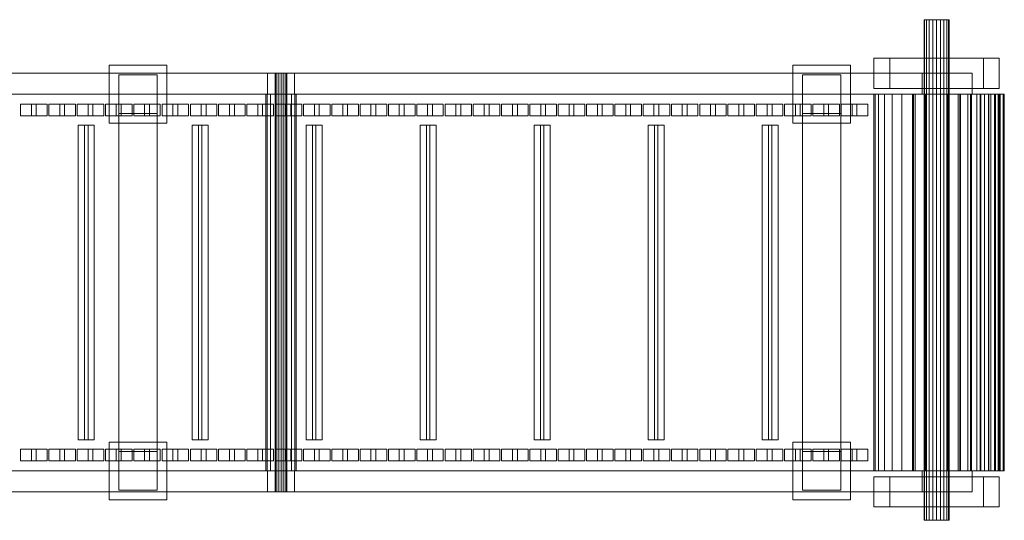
# Model space of a CAD drawing. Header units: millimetres. Extents: x -2233 to 65662, y -50530 to 6847.
# Tile 754 of 802: x 64121 to 65298, y -18284 to -17686. Entities that reach past the tile are written whole.
import ezdxf

# ---------------------------------------------------------------- set-up
doc = ezdxf.new("R2010")
doc.units = ezdxf.units.MM
doc.layers.add('superior_C04', color=7, linetype='Continuous', lineweight=0)

msp = doc.modelspace()

# ---------------------------------------------------------------- linework, layer by layer
at = {"layer": 'superior_C04'}
for p, q in [((65202.829, -17686), (65202.095, -17686)), ((65202.095, -17686), (65202.095, -18284)), ((65204.96, -17686), (65202.829, -17686)), ((65202.829, -17686), (65202.829, -18284)), ((65208.278, -17686), (65204.96, -17686)), ((65204.96, -17686), (65204.96, -18284)), ((65212.46, -17686), (65208.278, -17686)), ((65208.278, -17686), (65208.278, -18284)), ((65217.095, -17686), (65212.46, -17686)), ((65212.46, -17686), (65212.46, -18284)), ((65221.73, -17686), (65217.095, -17686)), ((65217.095, -17686), (65217.095, -18284)), ((65225.912, -17686), (65221.73, -17686)), ((65221.73, -17686), (65221.73, -18284)), ((65229.23, -17686), (65225.912, -17686)), ((65225.912, -17686), (65225.912, -18284)), ((65231.361, -17686), (65229.23, -17686)), ((65229.23, -17686), (65229.23, -18284)), ((65231.361, -17686), (65232.095, -17686)), ((65231.361, -17686), (65231.361, -18284)), ((65232.095, -18284), (65232.095, -17686)), ((65142.095, -17768), (65142.095, -17732)), ((65142.095, -17732), (65292.095, -17732)), ((65161.095, -17768), (65161.095, -17732)), ((65161.095, -17732), (65273.095, -17732)), ((65273.095, -17732), (65273.095, -17768)), ((65292.095, -17732), (65292.095, -17768)), ((64227.917, -17809.5), (64227.917, -17740.5)), ((64227.917, -17740.5), (64296.917, -17740.5)), ((64296.917, -17740.5), (64296.917, -17809.5)), ((65045.347, -17809.5), (65045.347, -17740.5)), ((65045.347, -17740.5), (65114.347, -17740.5)), ((65114.347, -17740.5), (65114.347, -17809.5)), ((65199.994, -17750), (62244.033, -17750)), ((65259.847, -17750), (62303.886, -17750)), ((64239.417, -17798), (64239.417, -17752)), ((64239.417, -17752), (64285.417, -17752)), ((64285.417, -17752), (64285.417, -17798)), ((64417.422, -17775), (64417.422, -17750)), ((64417.422, -17750), (64449.422, -17750)), ((64426.955, -17750), (64426.422, -17750)), ((64426.422, -17750), (64426.422, -18250)), ((64428.473, -17750), (64426.955, -17750)), ((64426.955, -17750), (64426.955, -18250)), ((64430.744, -17750), (64428.473, -17750)), ((64428.473, -17750), (64428.473, -18250)), ((64433.422, -17750), (64430.744, -17750)), ((64430.744, -17750), (64430.744, -18250)), ((64436.101, -17750), (64433.422, -17750)), ((64433.422, -17750), (64433.422, -18250)), ((64438.372, -17750), (64436.101, -17750)), ((64436.101, -17750), (64436.101, -18250)), ((64439.889, -17750), (64438.372, -17750)), ((64438.372, -17750), (64438.372, -18250)), ((64439.889, -17750), (64440.422, -17750)), ((64439.889, -17750), (64439.889, -18250)), ((64440.422, -18250), (64440.422, -17750)), ((64449.422, -17750), (64449.422, -17775)), ((65056.847, -17798), (65056.847, -17752)), ((65056.847, -17752), (65102.847, -17752)), ((65102.847, -17752), (65102.847, -17798)), ((65259.847, -17750), (65199.994, -17750)), ((65199.994, -17750), (65199.994, -17775)), ((65259.847, -17775), (65259.847, -17750)), ((65292.095, -17768), (65142.095, -17768)), ((65273.095, -17768), (65161.095, -17768)), ((65189.391, -17775), (62233.43, -17775)), ((65191.443, -17775), (62235.482, -17775)), ((62244.033, -17775), (65199.994, -17775)), ((65242.746, -17775), (62286.785, -17775)), ((65244.799, -17775), (62288.838, -17775)), ((65259.847, -17775), (62303.886, -17775)), ((64416.792, -17775), (64415.422, -17775)), ((64415.422, -17775), (64415.422, -18225)), ((64420.694, -17775), (64416.792, -17775)), ((64416.792, -17775), (64416.792, -18225)), ((64449.422, -17775), (64417.422, -17775)), ((64426.534, -17775), (64420.694, -17775)), ((64420.694, -17775), (64420.694, -18225)), ((64433.422, -17775), (64426.534, -17775)), ((64426.534, -17775), (64426.534, -18225)), ((64440.311, -17775), (64433.422, -17775)), ((64433.422, -17775), (64433.422, -18225)), ((64446.15, -17775), (64440.311, -17775)), ((64440.311, -17775), (64440.311, -18225)), ((64450.052, -17775), (64446.15, -17775)), ((64446.15, -17775), (64446.15, -18225)), ((64450.052, -17775), (64451.422, -17775)), ((64450.052, -17775), (64450.052, -18225)), ((64451.422, -18225), (64451.422, -17775)), ((65143.536, -17775), (65142.095, -17775)), ((65142.095, -17775), (65142.095, -18225)), ((65147.804, -17775), (65143.536, -17775)), ((65143.536, -17775), (65143.536, -18225)), ((65154.735, -17775), (65147.804, -17775)), ((65147.804, -17775), (65147.804, -18225)), ((65164.062, -17775), (65154.735, -17775)), ((65154.735, -17775), (65154.735, -18225)), ((65175.427, -17775), (65164.062, -17775)), ((65164.062, -17775), (65164.062, -18225)), ((65188.394, -17775), (65175.427, -17775)), ((65175.427, -17775), (65175.427, -18225)), ((65202.463, -17775), (65188.394, -17775)), ((65188.394, -17775), (65188.394, -18225)), ((65191.443, -17775), (65189.391, -17775)), ((65189.391, -17775), (65189.391, -18225)), ((65203.029, -17775), (65189.391, -17775)), ((65191.443, -18225), (65191.443, -17775)), ((65204.071, -17775), (65191.443, -17775)), ((65199.994, -17775), (65259.847, -17775)), ((65217.095, -17775), (65202.463, -17775)), ((65202.463, -17775), (65202.463, -18225)), ((65203.029, -18225), (65203.029, -17775)), ((65203.029, -17775), (65204.071, -17775)), ((65217.095, -17775), (65203.029, -17775)), ((65204.071, -17775), (65204.071, -18225)), ((65217.095, -17775), (65204.071, -17775)), ((65231.727, -17775), (65217.095, -17775)), ((65217.095, -17775), (65217.095, -18225)), ((65231.16, -17775), (65217.095, -17775)), ((65230.119, -17775), (65217.095, -17775)), ((65231.16, -17775), (65230.119, -17775)), ((65230.119, -17775), (65230.119, -18225)), ((65242.746, -17775), (65230.119, -17775)), ((65231.16, -18225), (65231.16, -17775)), ((65244.799, -17775), (65231.16, -17775)), ((65245.796, -17775), (65231.727, -17775)), ((65231.727, -17775), (65231.727, -18225)), ((65244.799, -17775), (65242.746, -17775)), ((65242.746, -17775), (65242.746, -18225)), ((65254.595, -17775), (65242.746, -17775)), ((65244.799, -18225), (65244.799, -17775)), ((65257.595, -17775), (65244.799, -17775)), ((65258.763, -17775), (65245.796, -17775)), ((65245.796, -17775), (65245.796, -18225)), ((65257.595, -17775), (65254.595, -17775)), ((65254.595, -17775), (65254.595, -18225)), ((65265.304, -17775), (65254.595, -17775)), ((65257.595, -18225), (65257.595, -17775)), ((65269.161, -17775), (65257.595, -17775)), ((65270.128, -17775), (65258.763, -17775)), ((65258.763, -17775), (65258.763, -18225)), ((65269.161, -17775), (65265.304, -17775)), ((65265.304, -17775), (65265.304, -18225)), ((65274.548, -17775), (65265.304, -17775)), ((65269.161, -18225), (65269.161, -17775)), ((65279.145, -17775), (65269.161, -17775)), ((65279.455, -17775), (65270.128, -17775)), ((65270.128, -17775), (65270.128, -18225)), ((65279.145, -17775), (65274.548, -17775)), ((65274.548, -17775), (65274.548, -18225)), ((65282.047, -17775), (65274.548, -17775)), ((65279.145, -18225), (65279.145, -17775)), ((65287.243, -17775), (65279.145, -17775)), ((65286.386, -17775), (65279.455, -17775)), ((65279.455, -17775), (65279.455, -18225)), ((65287.243, -17775), (65282.047, -17775)), ((65282.047, -17775), (65282.047, -18225)), ((65287.572, -17775), (65282.047, -17775)), ((65290.654, -17775), (65286.386, -17775)), ((65286.386, -17775), (65286.386, -18225)), ((65287.243, -18225), (65287.243, -17775)), ((65293.21, -17775), (65287.243, -17775)), ((65293.21, -17775), (65287.572, -17775)), ((65287.572, -17775), (65287.572, -18225)), ((65290.955, -17775), (65287.572, -17775)), ((65290.654, -17775), (65292.095, -17775)), ((65290.654, -17775), (65290.654, -18225)), ((65296.864, -17775), (65290.955, -17775)), ((65290.955, -17775), (65290.955, -18225)), ((65292.095, -17775), (65290.955, -17775)), ((65292.095, -18225), (65292.095, -17775)), ((65298.095, -17775), (65292.095, -17775)), ((65293.21, -18225), (65293.21, -17775)), ((65296.864, -17775), (65293.21, -17775)), ((65296.864, -18225), (65296.864, -17775)), ((65298.095, -17775), (65296.864, -17775)), ((65298.095, -18225), (65298.095, -17775)), ((64122.059, -17801), (64122.059, -17787)), ((64122.059, -17787), (64135.056, -17787)), ((64140.853, -17787), (64122.059, -17787)), ((64135.056, -17787), (64135.056, -17801)), ((64153.85, -17787), (64135.056, -17787)), ((64153.85, -17787), (64140.853, -17787)), ((64140.853, -17787), (64140.853, -17801)), ((64153.85, -17801), (64153.85, -17787)), ((64155.888, -17801), (64155.888, -17787)), ((64155.888, -17787), (64168.885, -17787)), ((64174.682, -17787), (64155.888, -17787)), ((64168.885, -17787), (64168.885, -17801)), ((64187.679, -17787), (64168.885, -17787)), ((64187.679, -17787), (64174.682, -17787)), ((64174.682, -17787), (64174.682, -17801)), ((64187.679, -17801), (64187.679, -17787)), ((64189.717, -17801), (64189.717, -17787)), ((64189.717, -17787), (64202.714, -17787)), ((64208.511, -17787), (64189.717, -17787)), ((64202.714, -17787), (64202.714, -17801)), ((64221.508, -17787), (64202.714, -17787)), ((64221.508, -17787), (64208.511, -17787)), ((64208.511, -17787), (64208.511, -17801)), ((64221.508, -17801), (64221.508, -17787)), ((64223.546, -17801), (64223.546, -17787)), ((64223.546, -17787), (64236.543, -17787)), ((64242.34, -17787), (64223.546, -17787)), ((64236.543, -17787), (64236.543, -17801)), ((64255.337, -17787), (64236.543, -17787)), ((64255.337, -17787), (64242.34, -17787)), ((64242.34, -17787), (64242.34, -17801)), ((64255.337, -17801), (64255.337, -17787)), ((64257.375, -17801), (64257.375, -17787)), ((64257.375, -17787), (64270.372, -17787)), ((64276.169, -17787), (64257.375, -17787)), ((64270.372, -17787), (64270.372, -17801)), ((64289.166, -17787), (64270.372, -17787)), ((64289.166, -17787), (64276.169, -17787)), ((64276.169, -17787), (64276.169, -17801)), ((64289.166, -17801), (64289.166, -17787)), ((64291.204, -17801), (64291.204, -17787)), ((64291.204, -17787), (64304.201, -17787)), ((64309.998, -17787), (64291.204, -17787)), ((64304.201, -17787), (64304.201, -17801)), ((64322.995, -17787), (64304.201, -17787)), ((64322.995, -17787), (64309.998, -17787)), ((64309.998, -17787), (64309.998, -17801)), ((64322.995, -17801), (64322.995, -17787)), ((64325.033, -17801), (64325.033, -17787)), ((64325.033, -17787), (64338.03, -17787)), ((64343.827, -17787), (64325.033, -17787)), ((64338.03, -17787), (64338.03, -17801)), ((64356.824, -17787), (64338.03, -17787)), ((64356.824, -17787), (64343.827, -17787)), ((64343.827, -17787), (64343.827, -17801)), ((64356.824, -17801), (64356.824, -17787)), ((64358.862, -17801), (64358.862, -17787)), ((64358.862, -17787), (64371.859, -17787)), ((64377.656, -17787), (64358.862, -17787)), ((64371.859, -17787), (64371.859, -17801)), ((64390.653, -17787), (64371.859, -17787)), ((64390.653, -17787), (64377.656, -17787)), ((64377.656, -17787), (64377.656, -17801)), ((64390.653, -17801), (64390.653, -17787)), ((64392.691, -17801), (64392.691, -17787)), ((64392.691, -17787), (64405.688, -17787)), ((64411.485, -17787), (64392.691, -17787)), ((64405.688, -17787), (64405.688, -17801)), ((64424.481, -17787), (64405.688, -17787)), ((64424.481, -17787), (64411.485, -17787)), ((64411.485, -17787), (64411.485, -17801)), ((64424.481, -17801), (64424.481, -17787)), ((64426.52, -17801), (64426.52, -17787)), ((64426.52, -17787), (64439.517, -17787)), ((64445.314, -17787), (64426.52, -17787)), ((64439.517, -17787), (64439.517, -17801)), ((64458.31, -17787), (64439.517, -17787)), ((64458.31, -17787), (64445.314, -17787)), ((64445.314, -17787), (64445.314, -17801)), ((64458.31, -17801), (64458.31, -17787)), ((64460.349, -17801), (64460.349, -17787)), ((64460.349, -17787), (64473.346, -17787)), ((64479.143, -17787), (64460.349, -17787)), ((64473.346, -17787), (64473.346, -17801)), ((64492.139, -17787), (64473.346, -17787)), ((64492.139, -17787), (64479.143, -17787)), ((64479.143, -17787), (64479.143, -17801)), ((64492.139, -17801), (64492.139, -17787)), ((64494.178, -17801), (64494.178, -17787)), ((64494.178, -17787), (64507.174, -17787)), ((64512.972, -17787), (64494.178, -17787)), ((64507.174, -17787), (64507.174, -17801)), ((64525.968, -17787), (64507.174, -17787)), ((64525.968, -17787), (64512.972, -17787)), ((64512.972, -17787), (64512.972, -17801)), ((64525.968, -17801), (64525.968, -17787)), ((64528.007, -17801), (64528.007, -17787)), ((64528.007, -17787), (64541.003, -17787)), ((64546.8, -17787), (64528.007, -17787)), ((64541.003, -17787), (64541.003, -17801)), ((64559.797, -17787), (64541.003, -17787)), ((64559.797, -17787), (64546.8, -17787)), ((64546.8, -17787), (64546.8, -17801)), ((64559.797, -17801), (64559.797, -17787)), ((64561.836, -17801), (64561.836, -17787)), ((64561.836, -17787), (64574.832, -17787)), ((64580.629, -17787), (64561.836, -17787)), ((64574.832, -17787), (64574.832, -17801)), ((64593.626, -17787), (64574.832, -17787)), ((64593.626, -17787), (64580.629, -17787)), ((64580.629, -17787), (64580.629, -17801)), ((64593.626, -17801), (64593.626, -17787)), ((64595.664, -17801), (64595.664, -17787)), ((64595.664, -17787), (64608.661, -17787)), ((64614.458, -17787), (64595.664, -17787)), ((64608.661, -17787), (64608.661, -17801)), ((64627.455, -17787), (64608.661, -17787)), ((64627.455, -17787), (64614.458, -17787)), ((64614.458, -17787), (64614.458, -17801)), ((64627.455, -17801), (64627.455, -17787)), ((64629.493, -17801), (64629.493, -17787)), ((64629.493, -17787), (64642.49, -17787)), ((64648.287, -17787), (64629.493, -17787)), ((64642.49, -17787), (64642.49, -17801)), ((64661.284, -17787), (64642.49, -17787)), ((64661.284, -17787), (64648.287, -17787)), ((64648.287, -17787), (64648.287, -17801)), ((64661.284, -17801), (64661.284, -17787)), ((64663.322, -17801), (64663.322, -17787)), ((64663.322, -17787), (64676.319, -17787)), ((64682.116, -17787), (64663.322, -17787)), ((64676.319, -17787), (64676.319, -17801)), ((64695.113, -17787), (64676.319, -17787)), ((64695.113, -17787), (64682.116, -17787)), ((64682.116, -17787), (64682.116, -17801)), ((64695.113, -17801), (64695.113, -17787)), ((64697.151, -17801), (64697.151, -17787)), ((64697.151, -17787), (64710.148, -17787)), ((64715.945, -17787), (64697.151, -17787)), ((64710.148, -17787), (64710.148, -17801)), ((64728.942, -17787), (64710.148, -17787)), ((64728.942, -17787), (64715.945, -17787)), ((64715.945, -17787), (64715.945, -17801)), ((64728.942, -17801), (64728.942, -17787)), ((64730.98, -17801), (64730.98, -17787)), ((64730.98, -17787), (64743.977, -17787)), ((64749.774, -17787), (64730.98, -17787)), ((64743.977, -17787), (64743.977, -17801)), ((64762.771, -17787), (64743.977, -17787)), ((64762.771, -17787), (64749.774, -17787)), ((64749.774, -17787), (64749.774, -17801)), ((64762.771, -17801), (64762.771, -17787)), ((64764.809, -17801), (64764.809, -17787)), ((64764.809, -17787), (64777.806, -17787)), ((64783.603, -17787), (64764.809, -17787)), ((64777.806, -17787), (64777.806, -17801)), ((64796.6, -17787), (64777.806, -17787)), ((64796.6, -17787), (64783.603, -17787)), ((64783.603, -17787), (64783.603, -17801)), ((64796.6, -17801), (64796.6, -17787)), ((64798.638, -17801), (64798.638, -17787)), ((64798.638, -17787), (64811.635, -17787)), ((64817.432, -17787), (64798.638, -17787)), ((64811.635, -17787), (64811.635, -17801)), ((64830.429, -17787), (64811.635, -17787)), ((64830.429, -17787), (64817.432, -17787)), ((64817.432, -17787), (64817.432, -17801)), ((64830.429, -17801), (64830.429, -17787)), ((64832.467, -17801), (64832.467, -17787)), ((64832.467, -17787), (64845.464, -17787)), ((64851.261, -17787), (64832.467, -17787)), ((64845.464, -17787), (64845.464, -17801)), ((64864.258, -17787), (64845.464, -17787)), ((64864.258, -17787), (64851.261, -17787)), ((64851.261, -17787), (64851.261, -17801)), ((64864.258, -17801), (64864.258, -17787)), ((64866.296, -17801), (64866.296, -17787)), ((64866.296, -17787), (64879.293, -17787)), ((64885.09, -17787), (64866.296, -17787)), ((64879.293, -17787), (64879.293, -17801)), ((64898.087, -17787), (64879.293, -17787)), ((64898.087, -17787), (64885.09, -17787)), ((64885.09, -17787), (64885.09, -17801)), ((64898.087, -17801), (64898.087, -17787)), ((64900.125, -17801), (64900.125, -17787)), ((64900.125, -17787), (64913.122, -17787)), ((64918.919, -17787), (64900.125, -17787)), ((64913.122, -17787), (64913.122, -17801)), ((64931.916, -17787), (64913.122, -17787)), ((64931.916, -17787), (64918.919, -17787)), ((64918.919, -17787), (64918.919, -17801)), ((64931.916, -17801), (64931.916, -17787)), ((64933.954, -17801), (64933.954, -17787)), ((64933.954, -17787), (64946.951, -17787)), ((64952.748, -17787), (64933.954, -17787)), ((64946.951, -17787), (64946.951, -17801)), ((64965.744, -17787), (64946.951, -17787)), ((64965.744, -17787), (64952.748, -17787)), ((64952.748, -17787), (64952.748, -17801)), ((64965.744, -17801), (64965.744, -17787)), ((64967.783, -17801), (64967.783, -17787)), ((64967.783, -17787), (64980.78, -17787)), ((64986.577, -17787), (64967.783, -17787)), ((64980.78, -17787), (64980.78, -17801)), ((64999.573, -17787), (64980.78, -17787)), ((64999.573, -17787), (64986.577, -17787)), ((64986.577, -17787), (64986.577, -17801)), ((64999.573, -17801), (64999.573, -17787)), ((65001.612, -17801), (65001.612, -17787)), ((65001.612, -17787), (65014.608, -17787)), ((65020.406, -17787), (65001.612, -17787)), ((65014.608, -17787), (65014.608, -17801)), ((65033.402, -17787), (65014.608, -17787)), ((65033.402, -17787), (65020.406, -17787)), ((65020.406, -17787), (65020.406, -17801)), ((65033.402, -17801), (65033.402, -17787)), ((65035.441, -17801), (65035.441, -17787)), ((65035.441, -17787), (65048.437, -17787)), ((65054.234, -17787), (65035.441, -17787)), ((65048.437, -17787), (65048.437, -17801)), ((65067.231, -17787), (65048.437, -17787)), ((65067.231, -17787), (65054.234, -17787)), ((65054.234, -17787), (65054.234, -17801)), ((65067.231, -17801), (65067.231, -17787)), ((65069.27, -17801), (65069.27, -17787)), ((65069.27, -17787), (65082.266, -17787)), ((65088.063, -17787), (65069.27, -17787)), ((65082.266, -17787), (65082.266, -17801)), ((65101.06, -17787), (65082.266, -17787)), ((65101.06, -17787), (65088.063, -17787)), ((65088.063, -17787), (65088.063, -17801)), ((65101.06, -17801), (65101.06, -17787)), ((65103.098, -17801), (65103.098, -17787)), ((65103.098, -17787), (65116.095, -17787)), ((65121.892, -17787), (65103.098, -17787)), ((65116.095, -17787), (65116.095, -17801)), ((65134.889, -17787), (65116.095, -17787)), ((65134.889, -17787), (65121.892, -17787)), ((65121.892, -17787), (65121.892, -17801)), ((65134.889, -17801), (65134.889, -17787)), ((64135.056, -17801), (64122.059, -17801)), ((64122.059, -17801), (64140.853, -17801)), ((64153.85, -17801), (64135.056, -17801)), ((64140.853, -17801), (64153.85, -17801)), ((64168.885, -17801), (64155.888, -17801)), ((64155.888, -17801), (64174.682, -17801)), ((64187.679, -17801), (64168.885, -17801)), ((64174.682, -17801), (64187.679, -17801)), ((64202.714, -17801), (64189.717, -17801)), ((64189.717, -17801), (64208.511, -17801)), ((64221.508, -17801), (64202.714, -17801)), ((64208.511, -17801), (64221.508, -17801)), ((64236.543, -17801), (64223.546, -17801)), ((64223.546, -17801), (64242.34, -17801)), ((64255.337, -17801), (64236.543, -17801)), ((64285.417, -17798), (64239.417, -17798)), ((64239.417, -18202), (64239.417, -17798)), ((64242.34, -17801), (64255.337, -17801)), ((64270.372, -17801), (64257.375, -17801)), ((64257.375, -17801), (64276.169, -17801)), ((64289.166, -17801), (64270.372, -17801)), ((64276.169, -17801), (64289.166, -17801)), ((64285.417, -17798), (64285.417, -18202)), ((64304.201, -17801), (64291.204, -17801)), ((64291.204, -17801), (64309.998, -17801)), ((64322.995, -17801), (64304.201, -17801)), ((64309.998, -17801), (64322.995, -17801)), ((64338.03, -17801), (64325.033, -17801)), ((64325.033, -17801), (64343.827, -17801)), ((64356.824, -17801), (64338.03, -17801)), ((64343.827, -17801), (64356.824, -17801)), ((64371.859, -17801), (64358.862, -17801)), ((64358.862, -17801), (64377.656, -17801)), ((64390.653, -17801), (64371.859, -17801)), ((64377.656, -17801), (64390.653, -17801)), ((64405.688, -17801), (64392.691, -17801)), ((64392.691, -17801), (64411.485, -17801)), ((64424.481, -17801), (64405.688, -17801)), ((64411.485, -17801), (64424.481, -17801)), ((64439.517, -17801), (64426.52, -17801)), ((64426.52, -17801), (64445.314, -17801)), ((64458.31, -17801), (64439.517, -17801)), ((64445.314, -17801), (64458.31, -17801)), ((64473.346, -17801), (64460.349, -17801)), ((64460.349, -17801), (64479.143, -17801)), ((64492.139, -17801), (64473.346, -17801)), ((64479.143, -17801), (64492.139, -17801)), ((64507.174, -17801), (64494.178, -17801)), ((64494.178, -17801), (64512.972, -17801)), ((64525.968, -17801), (64507.174, -17801)), ((64512.972, -17801), (64525.968, -17801)), ((64541.003, -17801), (64528.007, -17801)), ((64528.007, -17801), (64546.8, -17801)), ((64559.797, -17801), (64541.003, -17801)), ((64546.8, -17801), (64559.797, -17801)), ((64574.832, -17801), (64561.836, -17801)), ((64561.836, -17801), (64580.629, -17801)), ((64593.626, -17801), (64574.832, -17801)), ((64580.629, -17801), (64593.626, -17801)), ((64608.661, -17801), (64595.664, -17801)), ((64595.664, -17801), (64614.458, -17801)), ((64627.455, -17801), (64608.661, -17801)), ((64614.458, -17801), (64627.455, -17801)), ((64642.49, -17801), (64629.493, -17801)), ((64629.493, -17801), (64648.287, -17801)), ((64661.284, -17801), (64642.49, -17801)), ((64648.287, -17801), (64661.284, -17801)), ((64676.319, -17801), (64663.322, -17801)), ((64663.322, -17801), (64682.116, -17801)), ((64695.113, -17801), (64676.319, -17801)), ((64682.116, -17801), (64695.113, -17801)), ((64710.148, -17801), (64697.151, -17801)), ((64697.151, -17801), (64715.945, -17801)), ((64728.942, -17801), (64710.148, -17801)), ((64715.945, -17801), (64728.942, -17801)), ((64743.977, -17801), (64730.98, -17801)), ((64730.98, -17801), (64749.774, -17801)), ((64762.771, -17801), (64743.977, -17801)), ((64749.774, -17801), (64762.771, -17801)), ((64777.806, -17801), (64764.809, -17801)), ((64764.809, -17801), (64783.603, -17801)), ((64796.6, -17801), (64777.806, -17801)), ((64783.603, -17801), (64796.6, -17801)), ((64811.635, -17801), (64798.638, -17801)), ((64798.638, -17801), (64817.432, -17801)), ((64830.429, -17801), (64811.635, -17801)), ((64817.432, -17801), (64830.429, -17801)), ((64845.464, -17801), (64832.467, -17801)), ((64832.467, -17801), (64851.261, -17801)), ((64864.258, -17801), (64845.464, -17801)), ((64851.261, -17801), (64864.258, -17801)), ((64879.293, -17801), (64866.296, -17801)), ((64866.296, -17801), (64885.09, -17801)), ((64898.087, -17801), (64879.293, -17801)), ((64885.09, -17801), (64898.087, -17801)), ((64913.122, -17801), (64900.125, -17801)), ((64900.125, -17801), (64918.919, -17801)), ((64931.916, -17801), (64913.122, -17801)), ((64918.919, -17801), (64931.916, -17801)), ((64946.951, -17801), (64933.954, -17801)), ((64933.954, -17801), (64952.748, -17801)), ((64965.744, -17801), (64946.951, -17801)), ((64952.748, -17801), (64965.744, -17801)), ((64980.78, -17801), (64967.783, -17801)), ((64967.783, -17801), (64986.577, -17801)), ((64999.573, -17801), (64980.78, -17801)), ((64986.577, -17801), (64999.573, -17801)), ((65014.608, -17801), (65001.612, -17801)), ((65001.612, -17801), (65020.406, -17801)), ((65033.402, -17801), (65014.608, -17801)), ((65020.406, -17801), (65033.402, -17801)), ((65048.437, -17801), (65035.441, -17801)), ((65035.441, -17801), (65054.234, -17801)), ((65067.231, -17801), (65048.437, -17801)), ((65054.234, -17801), (65067.231, -17801)), ((65102.847, -17798), (65056.847, -17798)), ((65056.847, -18202), (65056.847, -17798)), ((65082.266, -17801), (65069.27, -17801)), ((65069.27, -17801), (65088.063, -17801)), ((65101.06, -17801), (65082.266, -17801)), ((65088.063, -17801), (65101.06, -17801)), ((65102.847, -17798), (65102.847, -18202)), ((65116.095, -17801), (65103.098, -17801)), ((65103.098, -17801), (65121.892, -17801)), ((65134.889, -17801), (65116.095, -17801)), ((65121.892, -17801), (65134.889, -17801)), ((64191.085, -18188), (64191.085, -17812)), ((64191.085, -17812), (64202.714, -17812)), ((64198.603, -17812), (64191.085, -17812)), ((64210.232, -17812), (64198.603, -17812)), ((64198.603, -17812), (64198.603, -18188)), ((64202.714, -17812), (64202.714, -18188)), ((64210.232, -17812), (64202.714, -17812)), ((64210.232, -18188), (64210.232, -17812)), ((64296.917, -17809.5), (64227.917, -17809.5)), ((64327.341, -18188), (64327.341, -17812)), ((64327.341, -17812), (64338.969, -17812)), ((64334.858, -17812), (64327.341, -17812)), ((64346.487, -17812), (64334.858, -17812)), ((64334.858, -17812), (64334.858, -18188)), ((64338.969, -17812), (64338.969, -18188)), ((64346.487, -17812), (64338.969, -17812)), ((64346.487, -18188), (64346.487, -17812)), ((64463.596, -18188), (64463.596, -17812)), ((64463.596, -17812), (64475.225, -17812)), ((64471.114, -17812), (64463.596, -17812)), ((64482.742, -17812), (64471.114, -17812)), ((64471.114, -17812), (64471.114, -18188)), ((64475.225, -17812), (64475.225, -18188)), ((64482.742, -17812), (64475.225, -17812)), ((64482.742, -18188), (64482.742, -17812)), ((64599.852, -18188), (64599.852, -17812)), ((64599.852, -17812), (64611.48, -17812)), ((64607.369, -17812), (64599.852, -17812)), ((64618.998, -17812), (64607.369, -17812)), ((64607.369, -17812), (64607.369, -18188)), ((64611.48, -17812), (64611.48, -18188)), ((64618.998, -17812), (64611.48, -17812)), ((64618.998, -18188), (64618.998, -17812)), ((64736.107, -18188), (64736.107, -17812)), ((64736.107, -17812), (64747.736, -17812)), ((64743.625, -17812), (64736.107, -17812)), ((64755.253, -17812), (64743.625, -17812)), ((64743.625, -17812), (64743.625, -18188)), ((64747.736, -17812), (64747.736, -18188)), ((64755.253, -17812), (64747.736, -17812)), ((64755.253, -18188), (64755.253, -17812)), ((64872.362, -18188), (64872.362, -17812)), ((64872.362, -17812), (64883.991, -17812)), ((64879.88, -17812), (64872.362, -17812)), ((64891.509, -17812), (64879.88, -17812)), ((64879.88, -17812), (64879.88, -18188)), ((64883.991, -17812), (64883.991, -18188)), ((64891.509, -17812), (64883.991, -17812)), ((64891.509, -18188), (64891.509, -17812)), ((65008.618, -18188), (65008.618, -17812)), ((65008.618, -17812), (65020.247, -17812)), ((65016.135, -17812), (65008.618, -17812)), ((65027.764, -17812), (65016.135, -17812)), ((65016.135, -17812), (65016.135, -18188)), ((65020.247, -17812), (65020.247, -18188)), ((65027.764, -17812), (65020.247, -17812)), ((65027.764, -18188), (65027.764, -17812)), ((65114.347, -17809.5), (65045.347, -17809.5)), ((64202.714, -18188), (64191.085, -18188)), ((64191.085, -18188), (64198.603, -18188)), ((64198.603, -18188), (64210.232, -18188)), ((64210.232, -18188), (64202.714, -18188)), ((64227.917, -18259.5), (64227.917, -18190.5)), ((64227.917, -18190.5), (64296.917, -18190.5)), ((64296.917, -18190.5), (64296.917, -18259.5)), ((64338.969, -18188), (64327.341, -18188)), ((64327.341, -18188), (64334.858, -18188)), ((64334.858, -18188), (64346.487, -18188)), ((64346.487, -18188), (64338.969, -18188)), ((64475.225, -18188), (64463.596, -18188)), ((64463.596, -18188), (64471.114, -18188)), ((64471.114, -18188), (64482.742, -18188)), ((64482.742, -18188), (64475.225, -18188)), ((64611.48, -18188), (64599.852, -18188)), ((64599.852, -18188), (64607.369, -18188)), ((64607.369, -18188), (64618.998, -18188)), ((64618.998, -18188), (64611.48, -18188)), ((64747.736, -18188), (64736.107, -18188)), ((64736.107, -18188), (64743.625, -18188)), ((64743.625, -18188), (64755.253, -18188)), ((64755.253, -18188), (64747.736, -18188)), ((64883.991, -18188), (64872.362, -18188)), ((64872.362, -18188), (64879.88, -18188)), ((64879.88, -18188), (64891.509, -18188)), ((64891.509, -18188), (64883.991, -18188)), ((65020.247, -18188), (65008.618, -18188)), ((65008.618, -18188), (65016.135, -18188)), ((65016.135, -18188), (65027.764, -18188)), ((65027.764, -18188), (65020.247, -18188)), ((65045.347, -18259.5), (65045.347, -18190.5)), ((65045.347, -18190.5), (65114.347, -18190.5)), ((65114.347, -18190.5), (65114.347, -18259.5)), ((64122.059, -18213), (64122.059, -18199)), ((64122.059, -18199), (64135.056, -18199)), ((64140.853, -18199), (64122.059, -18199)), ((64135.056, -18199), (64135.056, -18213)), ((64153.85, -18199), (64135.056, -18199)), ((64153.85, -18199), (64140.853, -18199)), ((64140.853, -18199), (64140.853, -18213)), ((64153.85, -18213), (64153.85, -18199)), ((64155.888, -18213), (64155.888, -18199)), ((64155.888, -18199), (64168.885, -18199)), ((64174.682, -18199), (64155.888, -18199)), ((64168.885, -18199), (64168.885, -18213)), ((64187.679, -18199), (64168.885, -18199)), ((64187.679, -18199), (64174.682, -18199)), ((64174.682, -18199), (64174.682, -18213)), ((64187.679, -18213), (64187.679, -18199)), ((64189.717, -18213), (64189.717, -18199)), ((64189.717, -18199), (64202.714, -18199)), ((64208.511, -18199), (64189.717, -18199)), ((64202.714, -18199), (64202.714, -18213)), ((64221.508, -18199), (64202.714, -18199)), ((64221.508, -18199), (64208.511, -18199)), ((64208.511, -18199), (64208.511, -18213)), ((64221.508, -18213), (64221.508, -18199)), ((64223.546, -18213), (64223.546, -18199)), ((64223.546, -18199), (64236.543, -18199)), ((64242.34, -18199), (64223.546, -18199)), ((64236.543, -18199), (64236.543, -18213)), ((64255.337, -18199), (64236.543, -18199)), ((64239.417, -18248), (64239.417, -18202)), ((64239.417, -18202), (64285.417, -18202)), ((64255.337, -18199), (64242.34, -18199)), ((64242.34, -18199), (64242.34, -18213)), ((64255.337, -18213), (64255.337, -18199)), ((64257.375, -18213), (64257.375, -18199)), ((64257.375, -18199), (64270.372, -18199)), ((64276.169, -18199), (64257.375, -18199)), ((64270.372, -18199), (64270.372, -18213)), ((64289.166, -18199), (64270.372, -18199)), ((64289.166, -18199), (64276.169, -18199)), ((64276.169, -18199), (64276.169, -18213)), ((64285.417, -18202), (64285.417, -18248)), ((64289.166, -18213), (64289.166, -18199)), ((64291.204, -18213), (64291.204, -18199)), ((64291.204, -18199), (64304.201, -18199)), ((64309.998, -18199), (64291.204, -18199)), ((64304.201, -18199), (64304.201, -18213)), ((64322.995, -18199), (64304.201, -18199)), ((64322.995, -18199), (64309.998, -18199)), ((64309.998, -18199), (64309.998, -18213)), ((64322.995, -18213), (64322.995, -18199)), ((64325.033, -18213), (64325.033, -18199)), ((64325.033, -18199), (64338.03, -18199)), ((64343.827, -18199), (64325.033, -18199)), ((64338.03, -18199), (64338.03, -18213)), ((64356.824, -18199), (64338.03, -18199)), ((64356.824, -18199), (64343.827, -18199)), ((64343.827, -18199), (64343.827, -18213)), ((64356.824, -18213), (64356.824, -18199)), ((64358.862, -18213), (64358.862, -18199)), ((64358.862, -18199), (64371.859, -18199)), ((64377.656, -18199), (64358.862, -18199)), ((64371.859, -18199), (64371.859, -18213)), ((64390.653, -18199), (64371.859, -18199)), ((64390.653, -18199), (64377.656, -18199)), ((64377.656, -18199), (64377.656, -18213)), ((64390.653, -18213), (64390.653, -18199)), ((64392.691, -18213), (64392.691, -18199)), ((64392.691, -18199), (64405.688, -18199)), ((64411.485, -18199), (64392.691, -18199)), ((64405.688, -18199), (64405.688, -18213)), ((64424.481, -18199), (64405.688, -18199)), ((64424.481, -18199), (64411.485, -18199)), ((64411.485, -18199), (64411.485, -18213)), ((64424.481, -18213), (64424.481, -18199)), ((64426.52, -18213), (64426.52, -18199)), ((64426.52, -18199), (64439.517, -18199)), ((64445.314, -18199), (64426.52, -18199)), ((64439.517, -18199), (64439.517, -18213)), ((64458.31, -18199), (64439.517, -18199)), ((64458.31, -18199), (64445.314, -18199)), ((64445.314, -18199), (64445.314, -18213)), ((64458.31, -18213), (64458.31, -18199)), ((64460.349, -18213), (64460.349, -18199)), ((64460.349, -18199), (64473.346, -18199)), ((64479.143, -18199), (64460.349, -18199)), ((64473.346, -18199), (64473.346, -18213)), ((64492.139, -18199), (64473.346, -18199)), ((64492.139, -18199), (64479.143, -18199)), ((64479.143, -18199), (64479.143, -18213)), ((64492.139, -18213), (64492.139, -18199)), ((64494.178, -18213), (64494.178, -18199)), ((64494.178, -18199), (64507.174, -18199)), ((64512.972, -18199), (64494.178, -18199)), ((64507.174, -18199), (64507.174, -18213)), ((64525.968, -18199), (64507.174, -18199)), ((64525.968, -18199), (64512.972, -18199)), ((64512.972, -18199), (64512.972, -18213)), ((64525.968, -18213), (64525.968, -18199)), ((64528.007, -18213), (64528.007, -18199)), ((64528.007, -18199), (64541.003, -18199)), ((64546.8, -18199), (64528.007, -18199)), ((64541.003, -18199), (64541.003, -18213)), ((64559.797, -18199), (64541.003, -18199)), ((64559.797, -18199), (64546.8, -18199)), ((64546.8, -18199), (64546.8, -18213)), ((64559.797, -18213), (64559.797, -18199)), ((64561.836, -18213), (64561.836, -18199)), ((64561.836, -18199), (64574.832, -18199)), ((64580.629, -18199), (64561.836, -18199)), ((64574.832, -18199), (64574.832, -18213)), ((64593.626, -18199), (64574.832, -18199)), ((64593.626, -18199), (64580.629, -18199)), ((64580.629, -18199), (64580.629, -18213)), ((64593.626, -18213), (64593.626, -18199)), ((64595.664, -18213), (64595.664, -18199)), ((64595.664, -18199), (64608.661, -18199)), ((64614.458, -18199), (64595.664, -18199)), ((64608.661, -18199), (64608.661, -18213)), ((64627.455, -18199), (64608.661, -18199)), ((64627.455, -18199), (64614.458, -18199)), ((64614.458, -18199), (64614.458, -18213)), ((64627.455, -18213), (64627.455, -18199)), ((64629.493, -18213), (64629.493, -18199)), ((64629.493, -18199), (64642.49, -18199)), ((64648.287, -18199), (64629.493, -18199)), ((64642.49, -18199), (64642.49, -18213)), ((64661.284, -18199), (64642.49, -18199)), ((64661.284, -18199), (64648.287, -18199)), ((64648.287, -18199), (64648.287, -18213)), ((64661.284, -18213), (64661.284, -18199)), ((64663.322, -18213), (64663.322, -18199)), ((64663.322, -18199), (64676.319, -18199)), ((64682.116, -18199), (64663.322, -18199)), ((64676.319, -18199), (64676.319, -18213)), ((64695.113, -18199), (64676.319, -18199)), ((64695.113, -18199), (64682.116, -18199)), ((64682.116, -18199), (64682.116, -18213)), ((64695.113, -18213), (64695.113, -18199)), ((64697.151, -18213), (64697.151, -18199)), ((64697.151, -18199), (64710.148, -18199)), ((64715.945, -18199), (64697.151, -18199)), ((64710.148, -18199), (64710.148, -18213)), ((64728.942, -18199), (64710.148, -18199)), ((64728.942, -18199), (64715.945, -18199)), ((64715.945, -18199), (64715.945, -18213)), ((64728.942, -18213), (64728.942, -18199)), ((64730.98, -18213), (64730.98, -18199)), ((64730.98, -18199), (64743.977, -18199)), ((64749.774, -18199), (64730.98, -18199)), ((64743.977, -18199), (64743.977, -18213)), ((64762.771, -18199), (64743.977, -18199)), ((64762.771, -18199), (64749.774, -18199)), ((64749.774, -18199), (64749.774, -18213)), ((64762.771, -18213), (64762.771, -18199)), ((64764.809, -18213), (64764.809, -18199)), ((64764.809, -18199), (64777.806, -18199)), ((64783.603, -18199), (64764.809, -18199)), ((64777.806, -18199), (64777.806, -18213)), ((64796.6, -18199), (64777.806, -18199)), ((64796.6, -18199), (64783.603, -18199)), ((64783.603, -18199), (64783.603, -18213)), ((64796.6, -18213), (64796.6, -18199)), ((64798.638, -18213), (64798.638, -18199)), ((64798.638, -18199), (64811.635, -18199)), ((64817.432, -18199), (64798.638, -18199)), ((64811.635, -18199), (64811.635, -18213)), ((64830.429, -18199), (64811.635, -18199)), ((64830.429, -18199), (64817.432, -18199)), ((64817.432, -18199), (64817.432, -18213)), ((64830.429, -18213), (64830.429, -18199)), ((64832.467, -18213), (64832.467, -18199)), ((64832.467, -18199), (64845.464, -18199)), ((64851.261, -18199), (64832.467, -18199)), ((64845.464, -18199), (64845.464, -18213)), ((64864.258, -18199), (64845.464, -18199)), ((64864.258, -18199), (64851.261, -18199)), ((64851.261, -18199), (64851.261, -18213)), ((64864.258, -18213), (64864.258, -18199)), ((64866.296, -18213), (64866.296, -18199)), ((64866.296, -18199), (64879.293, -18199)), ((64885.09, -18199), (64866.296, -18199)), ((64879.293, -18199), (64879.293, -18213)), ((64898.087, -18199), (64879.293, -18199)), ((64898.087, -18199), (64885.09, -18199)), ((64885.09, -18199), (64885.09, -18213)), ((64898.087, -18213), (64898.087, -18199)), ((64900.125, -18213), (64900.125, -18199)), ((64900.125, -18199), (64913.122, -18199)), ((64918.919, -18199), (64900.125, -18199)), ((64913.122, -18199), (64913.122, -18213)), ((64931.916, -18199), (64913.122, -18199)), ((64931.916, -18199), (64918.919, -18199)), ((64918.919, -18199), (64918.919, -18213)), ((64931.916, -18213), (64931.916, -18199)), ((64933.954, -18213), (64933.954, -18199)), ((64933.954, -18199), (64946.951, -18199)), ((64952.748, -18199), (64933.954, -18199)), ((64946.951, -18199), (64946.951, -18213)), ((64965.744, -18199), (64946.951, -18199)), ((64965.744, -18199), (64952.748, -18199)), ((64952.748, -18199), (64952.748, -18213)), ((64965.744, -18213), (64965.744, -18199)), ((64967.783, -18213), (64967.783, -18199)), ((64967.783, -18199), (64980.78, -18199)), ((64986.577, -18199), (64967.783, -18199)), ((64980.78, -18199), (64980.78, -18213)), ((64999.573, -18199), (64980.78, -18199)), ((64999.573, -18199), (64986.577, -18199)), ((64986.577, -18199), (64986.577, -18213)), ((64999.573, -18213), (64999.573, -18199)), ((65001.612, -18213), (65001.612, -18199)), ((65001.612, -18199), (65014.608, -18199)), ((65020.406, -18199), (65001.612, -18199)), ((65014.608, -18199), (65014.608, -18213)), ((65033.402, -18199), (65014.608, -18199)), ((65033.402, -18199), (65020.406, -18199)), ((65020.406, -18199), (65020.406, -18213)), ((65033.402, -18213), (65033.402, -18199)), ((65035.441, -18213), (65035.441, -18199)), ((65035.441, -18199), (65048.437, -18199)), ((65054.234, -18199), (65035.441, -18199)), ((65048.437, -18199), (65048.437, -18213)), ((65067.231, -18199), (65048.437, -18199)), ((65067.231, -18199), (65054.234, -18199)), ((65054.234, -18199), (65054.234, -18213)), ((65056.847, -18248), (65056.847, -18202)), ((65056.847, -18202), (65102.847, -18202)), ((65067.231, -18213), (65067.231, -18199)), ((65069.27, -18213), (65069.27, -18199)), ((65069.27, -18199), (65082.266, -18199)), ((65088.063, -18199), (65069.27, -18199)), ((65082.266, -18199), (65082.266, -18213)), ((65101.06, -18199), (65082.266, -18199)), ((65101.06, -18199), (65088.063, -18199)), ((65088.063, -18199), (65088.063, -18213)), ((65101.06, -18213), (65101.06, -18199)), ((65102.847, -18202), (65102.847, -18248)), ((65103.098, -18213), (65103.098, -18199)), ((65103.098, -18199), (65116.095, -18199)), ((65121.892, -18199), (65103.098, -18199)), ((65116.095, -18199), (65116.095, -18213)), ((65134.889, -18199), (65116.095, -18199)), ((65134.889, -18199), (65121.892, -18199)), ((65121.892, -18199), (65121.892, -18213)), ((65134.889, -18213), (65134.889, -18199)), ((64135.056, -18213), (64122.059, -18213)), ((64122.059, -18213), (64140.853, -18213)), ((64153.85, -18213), (64135.056, -18213)), ((64140.853, -18213), (64153.85, -18213)), ((64168.885, -18213), (64155.888, -18213)), ((64155.888, -18213), (64174.682, -18213)), ((64187.679, -18213), (64168.885, -18213)), ((64174.682, -18213), (64187.679, -18213)), ((64202.714, -18213), (64189.717, -18213)), ((64189.717, -18213), (64208.511, -18213)), ((64221.508, -18213), (64202.714, -18213)), ((64208.511, -18213), (64221.508, -18213)), ((64236.543, -18213), (64223.546, -18213)), ((64223.546, -18213), (64242.34, -18213)), ((64255.337, -18213), (64236.543, -18213)), ((64242.34, -18213), (64255.337, -18213)), ((64270.372, -18213), (64257.375, -18213)), ((64257.375, -18213), (64276.169, -18213)), ((64289.166, -18213), (64270.372, -18213)), ((64276.169, -18213), (64289.166, -18213)), ((64304.201, -18213), (64291.204, -18213)), ((64291.204, -18213), (64309.998, -18213)), ((64322.995, -18213), (64304.201, -18213)), ((64309.998, -18213), (64322.995, -18213)), ((64338.03, -18213), (64325.033, -18213)), ((64325.033, -18213), (64343.827, -18213)), ((64356.824, -18213), (64338.03, -18213)), ((64343.827, -18213), (64356.824, -18213)), ((64371.859, -18213), (64358.862, -18213)), ((64358.862, -18213), (64377.656, -18213)), ((64390.653, -18213), (64371.859, -18213)), ((64377.656, -18213), (64390.653, -18213)), ((64405.688, -18213), (64392.691, -18213)), ((64392.691, -18213), (64411.485, -18213)), ((64424.481, -18213), (64405.688, -18213)), ((64411.485, -18213), (64424.481, -18213)), ((64439.517, -18213), (64426.52, -18213)), ((64426.52, -18213), (64445.314, -18213)), ((64458.31, -18213), (64439.517, -18213)), ((64445.314, -18213), (64458.31, -18213)), ((64473.346, -18213), (64460.349, -18213)), ((64460.349, -18213), (64479.143, -18213)), ((64492.139, -18213), (64473.346, -18213)), ((64479.143, -18213), (64492.139, -18213)), ((64507.174, -18213), (64494.178, -18213)), ((64494.178, -18213), (64512.972, -18213)), ((64525.968, -18213), (64507.174, -18213)), ((64512.972, -18213), (64525.968, -18213)), ((64541.003, -18213), (64528.007, -18213)), ((64528.007, -18213), (64546.8, -18213)), ((64559.797, -18213), (64541.003, -18213)), ((64546.8, -18213), (64559.797, -18213)), ((64574.832, -18213), (64561.836, -18213)), ((64561.836, -18213), (64580.629, -18213)), ((64593.626, -18213), (64574.832, -18213)), ((64580.629, -18213), (64593.626, -18213)), ((64608.661, -18213), (64595.664, -18213)), ((64595.664, -18213), (64614.458, -18213)), ((64627.455, -18213), (64608.661, -18213)), ((64614.458, -18213), (64627.455, -18213)), ((64642.49, -18213), (64629.493, -18213)), ((64629.493, -18213), (64648.287, -18213)), ((64661.284, -18213), (64642.49, -18213)), ((64648.287, -18213), (64661.284, -18213)), ((64676.319, -18213), (64663.322, -18213)), ((64663.322, -18213), (64682.116, -18213)), ((64695.113, -18213), (64676.319, -18213)), ((64682.116, -18213), (64695.113, -18213)), ((64710.148, -18213), (64697.151, -18213)), ((64697.151, -18213), (64715.945, -18213)), ((64728.942, -18213), (64710.148, -18213)), ((64715.945, -18213), (64728.942, -18213)), ((64743.977, -18213), (64730.98, -18213)), ((64730.98, -18213), (64749.774, -18213)), ((64762.771, -18213), (64743.977, -18213)), ((64749.774, -18213), (64762.771, -18213)), ((64777.806, -18213), (64764.809, -18213)), ((64764.809, -18213), (64783.603, -18213)), ((64796.6, -18213), (64777.806, -18213)), ((64783.603, -18213), (64796.6, -18213)), ((64811.635, -18213), (64798.638, -18213)), ((64798.638, -18213), (64817.432, -18213)), ((64830.429, -18213), (64811.635, -18213)), ((64817.432, -18213), (64830.429, -18213)), ((64845.464, -18213), (64832.467, -18213)), ((64832.467, -18213), (64851.261, -18213)), ((64864.258, -18213), (64845.464, -18213)), ((64851.261, -18213), (64864.258, -18213)), ((64879.293, -18213), (64866.296, -18213)), ((64866.296, -18213), (64885.09, -18213)), ((64898.087, -18213), (64879.293, -18213)), ((64885.09, -18213), (64898.087, -18213)), ((64913.122, -18213), (64900.125, -18213)), ((64900.125, -18213), (64918.919, -18213)), ((64931.916, -18213), (64913.122, -18213)), ((64918.919, -18213), (64931.916, -18213)), ((64946.951, -18213), (64933.954, -18213)), ((64933.954, -18213), (64952.748, -18213)), ((64965.744, -18213), (64946.951, -18213)), ((64952.748, -18213), (64965.744, -18213)), ((64980.78, -18213), (64967.783, -18213)), ((64967.783, -18213), (64986.577, -18213)), ((64999.573, -18213), (64980.78, -18213)), ((64986.577, -18213), (64999.573, -18213)), ((65014.608, -18213), (65001.612, -18213)), ((65001.612, -18213), (65020.406, -18213)), ((65033.402, -18213), (65014.608, -18213)), ((65020.406, -18213), (65033.402, -18213)), ((65048.437, -18213), (65035.441, -18213)), ((65035.441, -18213), (65054.234, -18213)), ((65067.231, -18213), (65048.437, -18213)), ((65054.234, -18213), (65067.231, -18213)), ((65082.266, -18213), (65069.27, -18213)), ((65069.27, -18213), (65088.063, -18213)), ((65101.06, -18213), (65082.266, -18213)), ((65088.063, -18213), (65101.06, -18213)), ((65116.095, -18213), (65103.098, -18213)), ((65103.098, -18213), (65121.892, -18213)), ((65134.889, -18213), (65116.095, -18213)), ((65121.892, -18213), (65134.889, -18213)), ((62233.43, -18225), (65189.391, -18225)), ((65191.443, -18225), (62235.482, -18225)), ((65199.994, -18225), (62244.033, -18225)), ((62286.785, -18225), (65242.746, -18225)), ((65244.799, -18225), (62288.838, -18225)), ((65259.847, -18225), (62303.886, -18225)), ((64416.792, -18225), (64415.422, -18225)), ((64420.694, -18225), (64416.792, -18225)), ((64417.422, -18250), (64417.422, -18225)), ((64417.422, -18225), (64449.422, -18225)), ((64426.534, -18225), (64420.694, -18225)), ((64433.422, -18225), (64426.534, -18225)), ((64440.311, -18225), (64433.422, -18225)), ((64446.15, -18225), (64440.311, -18225)), ((64450.052, -18225), (64446.15, -18225)), ((64449.422, -18225), (64449.422, -18250)), ((64451.422, -18225), (64450.052, -18225)), ((65143.536, -18225), (65142.095, -18225)), ((65142.095, -18268), (65142.095, -18232)), ((65142.095, -18232), (65292.095, -18232)), ((65147.804, -18225), (65143.536, -18225)), ((65154.735, -18225), (65147.804, -18225)), ((65164.062, -18225), (65154.735, -18225)), ((65161.095, -18268), (65161.095, -18232)), ((65161.095, -18232), (65273.095, -18232)), ((65175.427, -18225), (65164.062, -18225)), ((65188.394, -18225), (65175.427, -18225)), ((65202.463, -18225), (65188.394, -18225)), ((65189.391, -18225), (65191.443, -18225)), ((65203.029, -18225), (65189.391, -18225)), ((65191.443, -18225), (65204.071, -18225)), ((65259.847, -18225), (65199.994, -18225)), ((65199.994, -18225), (65199.994, -18250)), ((65217.095, -18225), (65202.463, -18225)), ((65204.071, -18225), (65203.029, -18225)), ((65217.095, -18225), (65203.029, -18225)), ((65204.071, -18225), (65217.095, -18225)), ((65231.727, -18225), (65217.095, -18225)), ((65231.16, -18225), (65217.095, -18225)), ((65217.095, -18225), (65230.119, -18225)), ((65230.119, -18225), (65231.16, -18225)), ((65230.119, -18225), (65242.746, -18225)), ((65244.799, -18225), (65231.16, -18225)), ((65245.796, -18225), (65231.727, -18225)), ((65242.746, -18225), (65244.799, -18225)), ((65242.746, -18225), (65254.595, -18225)), ((65257.595, -18225), (65244.799, -18225)), ((65258.763, -18225), (65245.796, -18225)), ((65254.595, -18225), (65257.595, -18225)), ((65254.595, -18225), (65265.304, -18225)), ((65269.161, -18225), (65257.595, -18225)), ((65270.128, -18225), (65258.763, -18225)), ((65259.847, -18250), (65259.847, -18225)), ((65265.304, -18225), (65269.161, -18225)), ((65265.304, -18225), (65274.548, -18225)), ((65279.145, -18225), (65269.161, -18225)), ((65279.455, -18225), (65270.128, -18225)), ((65273.095, -18232), (65273.095, -18268)), ((65274.548, -18225), (65279.145, -18225)), ((65274.548, -18225), (65282.047, -18225)), ((65287.243, -18225), (65279.145, -18225)), ((65286.386, -18225), (65279.455, -18225)), ((65282.047, -18225), (65287.243, -18225)), ((65282.047, -18225), (65287.572, -18225)), ((65290.654, -18225), (65286.386, -18225)), ((65293.21, -18225), (65287.243, -18225)), ((65287.572, -18225), (65293.21, -18225)), ((65287.572, -18225), (65290.955, -18225)), ((65292.095, -18225), (65290.654, -18225)), ((65290.955, -18225), (65296.864, -18225)), ((65290.955, -18225), (65292.095, -18225)), ((65292.095, -18225), (65298.095, -18225)), ((65292.095, -18232), (65292.095, -18268)), ((65296.864, -18225), (65293.21, -18225)), ((65298.095, -18225), (65296.864, -18225)), ((62244.033, -18250), (65199.994, -18250)), ((65259.847, -18250), (62303.886, -18250)), ((64285.417, -18248), (64239.417, -18248)), ((64449.422, -18250), (64417.422, -18250)), ((64426.955, -18250), (64426.422, -18250)), ((64428.473, -18250), (64426.955, -18250)), ((64430.744, -18250), (64428.473, -18250)), ((64433.422, -18250), (64430.744, -18250)), ((64436.101, -18250), (64433.422, -18250)), ((64438.372, -18250), (64436.101, -18250)), ((64439.889, -18250), (64438.372, -18250)), ((64440.422, -18250), (64439.889, -18250)), ((65102.847, -18248), (65056.847, -18248)), ((65199.994, -18250), (65259.847, -18250)), ((64296.917, -18259.5), (64227.917, -18259.5)), ((65114.347, -18259.5), (65045.347, -18259.5)), ((65292.095, -18268), (65142.095, -18268)), ((65273.095, -18268), (65161.095, -18268)), ((65202.829, -18284), (65202.095, -18284)), ((65204.96, -18284), (65202.829, -18284)), ((65208.278, -18284), (65204.96, -18284)), ((65212.46, -18284), (65208.278, -18284)), ((65217.095, -18284), (65212.46, -18284)), ((65221.73, -18284), (65217.095, -18284)), ((65225.912, -18284), (65221.73, -18284)), ((65229.23, -18284), (65225.912, -18284)), ((65231.361, -18284), (65229.23, -18284)), ((65232.095, -18284), (65231.361, -18284))]:
    msp.add_line(p, q, dxfattribs=at)

doc.saveas('drawing.dxf')
